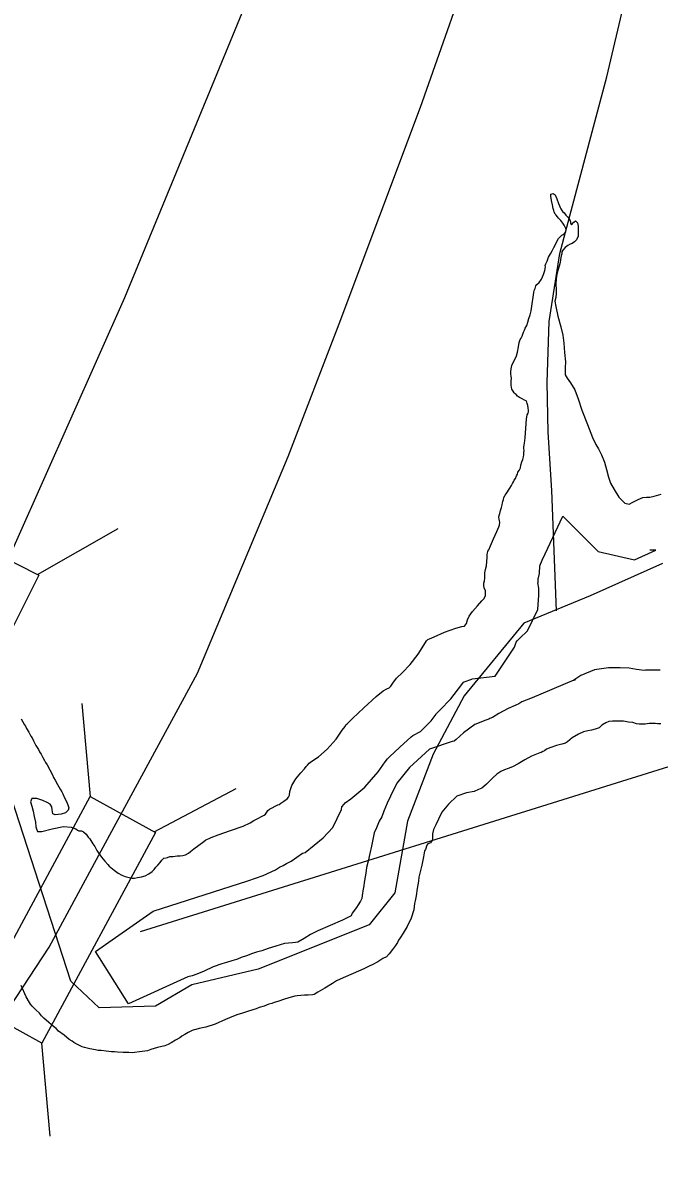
# Model space of a CAD drawing. Extents: x 1662474 to 1856135, y 779280 to 917889.
# Drawn here: x 1732774 to 1733671, y 799088 to 800687 of the extents above; entities that cross this region are included whole.
import ezdxf

# ---------------------------------------------------------------- set-up
doc = ezdxf.new("R2010")
doc.units = 0
for name, color, linetype in [('Exist Boundary Political City Limit New', 7, 'Continuous'), ('Exist Hydrographic Lake Shore', 7, 'Continuous'), ('Exist Hydrographic Misc Water Feature', 7, 'Continuous'), ('Exist Road Primary Interstate Divided Center Attributed', 7, 'Continuous'), ('Exist Road Primary Interstate Structure Standard Bridge CELL', 7, 'Continuous'), ('Exist Road Primary Interstate Structure Standard Bridge Number Label', 7, 'Continuous'), ('Map Preparation Boundary City Limit Buffer Line', 7, 'Continuous'), ('Old_Level_44', 7, 'Continuous')]:
    doc.layers.add(name, color=color, linetype=linetype)

msp = doc.modelspace()

# ---------------------------------------------------------------- linework, layer by layer
at = {"layer": 'Exist Boundary Political City Limit New'}
msp.add_lwpolyline([(1733676.2, 799924.5), (1733573.8, 799878.8), (1733480.6, 799840.2), (1733396.4, 799737.6), (1733352.6, 799655.7), (1733316.4, 799561.1), (1733298.2, 799459.9), (1733262.1, 799415), (1733105.5, 799352.2), (1733012, 799330.1), (1732960.9, 799300.2), (1732881.6, 799297.6), (1732841.4, 799335.2), (1732674.1, 799850.1)], dxfattribs=at)
at = {"layer": 'Exist Hydrographic Lake Shore'}
for points in [[(1733536.1, 800388.7), (1733537.9, 800390.2), (1733539.5, 800392.1), (1733540.2, 800395.2), (1733539.5, 800397.1), (1733537.1, 800401.6), (1733535.5, 800404.4), (1733533.8, 800406.5), (1733532.6, 800408.4), (1733529.5, 800411.5), (1733528, 800413.6), (1733526.1, 800415.7), (1733524.8, 800417.3), (1733523.2, 800420.4), (1733522.5, 800422.2), (1733521.6, 800425.4), (1733520.9, 800430.4), (1733519.2, 800436.7), (1733518.5, 800442.8), (1733518.5, 800445.6), (1733521.6, 800446.4), (1733524.5, 800444.3), (1733526.9, 800438.8), (1733529.5, 800432.2), (1733530.9, 800428.8), (1733531.6, 800426.8), (1733532.4, 800424.9), (1733533.8, 800422.6), (1733535.5, 800420.7), (1733537.1, 800418.9), (1733539.5, 800416), (1733542.4, 800412.8), (1733544, 800411), (1733545.5, 800409.1), (1733546, 800406.2), (1733546.4, 800404.4), (1733547.4, 800402.1), (1733551, 800405.8), (1733553.4, 800407.8), (1733556.2, 800405.2), (1733557.1, 800400.5), (1733557.1, 800391.1), (1733556.9, 800386.3), (1733554.8, 800381.1), (1733551.9, 800378.4), (1733548.4, 800375.8), (1733545.8, 800374.8), (1733542.6, 800372.9), (1733538.5, 800370.3), (1733535.5, 800366.6), (1733534.2, 800364.2), (1733533.8, 800361.4), (1733533.2, 800358.5), (1733532.6, 800356.1), (1733531.9, 800352.8), (1733531.4, 800349.1), (1733530, 800343.8), (1733528.5, 800337.8), (1733527.6, 800334.4), (1733526.6, 800329.9), (1733526.1, 800324.9), (1733525.6, 800319.6), (1733525.6, 800316.5), (1733526.1, 800312.3), (1733526.1, 800305.8), (1733525.6, 800299.7), (1733524.2, 800294.7), (1733525.4, 800286.8), (1733528.5, 800273.2), (1733532.4, 800258.2), (1733535.2, 800246.4), (1733536.6, 800235.4), (1733537.6, 800222), (1733539, 800209.1), (1733538.5, 800200.5), (1733538.5, 800194.7), (1733538.8, 800190.8), (1733541.4, 800186.1), (1733546, 800179.2), (1733552.1, 800169.5), (1733556.9, 800156.9), (1733562.4, 800140.9), (1733570, 800120.4), (1733577.2, 800102.3), (1733582, 800092.4), (1733585.8, 800086.1), (1733589.9, 800077.7), (1733594.1, 800067.4), (1733596.8, 800056.9), (1733599.6, 800046.4), (1733602.8, 800038), (1733607.8, 800029.1), (1733614.5, 800018.1), (1733622.8, 800009.7), (1733628.8, 800008.4), (1733634.2, 800010.8), (1733641.6, 800014.9), (1733648.4, 800017.6), (1733653.6, 800018.1), (1733658.1, 800018.1)], [(1733529.5, 800382.9), (1733531.1, 800384.8), (1733532.4, 800386.3), (1733534.2, 800387.6), (1733536.1, 800388.7)], [(1733451, 800012.1), (1733451.6, 800014.9), (1733452.4, 800017.6), (1733453.9, 800020.7), (1733455.5, 800022.8), (1733457.4, 800025.7), (1733458.6, 800028.1), (1733460.8, 800030.9), (1733462.9, 800034.6), (1733464.4, 800037.5), (1733465.8, 800039.6), (1733466.8, 800042.2), (1733468.4, 800044.3), (1733470, 800048), (1733471.5, 800050.4), (1733472, 800053.2), (1733473.6, 800055.9), (1733475.5, 800059.6), (1733476.2, 800063.2), (1733477.5, 800067.9), (1733478.9, 800071.1), (1733479.9, 800074.8), (1733480.5, 800077.9), (1733480.5, 800080.8), (1733480.8, 800083.9), (1733480.5, 800086.9), (1733480.5, 800089.2), (1733480.8, 800091.6), (1733481.5, 800094.4), (1733482.2, 800101.6), (1733483.4, 800115.2), (1733484.1, 800128.3), (1733485.1, 800134.4), (1733486.5, 800136.4), (1733486.8, 800138.3), (1733487.2, 800140.1), (1733486.5, 800144.3), (1733485.8, 800147.2), (1733484.9, 800150.1), (1733484.6, 800151.9), (1733483.6, 800154.1), (1733481.5, 800154.8), (1733477.9, 800156.9), (1733474.4, 800158.8), (1733471.5, 800160.3), (1733469.6, 800162.7), (1733468.1, 800163.8), (1733466.8, 800165.1), (1733465.5, 800167.7), (1733463.6, 800170.3), (1733462.9, 800173.2), (1733462.6, 800176.1), (1733462.4, 800179.5), (1733462.4, 800182.4), (1733462.9, 800185.2), (1733462.4, 800189.2), (1733462.1, 800191.3), (1733462.1, 800194.7), (1733462.4, 800198.9), (1733463.6, 800203.6), (1733466, 800208.9), (1733468.1, 800213.1), (1733470, 800217.6), (1733471.5, 800222.6), (1733472.9, 800229.9), (1733473.9, 800236.4), (1733475.2, 800240.4), (1733476.8, 800242.5), (1733478.1, 800245.1), (1733479.1, 800248), (1733479.9, 800250.9), (1733481.2, 800253.5), (1733482.2, 800256.4), (1733484.4, 800260.1), (1733485.8, 800265.1), (1733487.5, 800270.1), (1733489.4, 800275.3), (1733490.6, 800281.1), (1733492.2, 800290.8), (1733493.6, 800300.2), (1733494.4, 800306.8), (1733495.1, 800309.7), (1733496.5, 800312.6), (1733497.2, 800316), (1733498.9, 800318.1), (1733501.8, 800320.7), (1733505.4, 800325.7), (1733508.2, 800332), (1733510.1, 800338), (1733510.9, 800342.8), (1733510.4, 800344.9), (1733511.6, 800347.2), (1733513.2, 800351.1), (1733515.4, 800356.7), (1733518, 800361.4), (1733520.4, 800365.6), (1733522.5, 800370.3), (1733525.4, 800375.3), (1733527.6, 800379.5), (1733529.5, 800382.9)], [(1733658.1, 800018.1), (1733664.4, 800019.6), (1733673.9, 800022.2)], [(1733066.8, 799548), (1733084.4, 799554.1), (1733094.4, 799558.8), (1733099.6, 799561.9), (1733105.4, 799564.8), (1733110.4, 799567.7), (1733114.2, 799569.6), (1733116.1, 799570.9), (1733117.8, 799573.8), (1733119.2, 799576.1), (1733121.6, 799577.9), (1733125.4, 799580), (1733129.5, 799582.4), (1733133.2, 799583.9), (1733135.2, 799584.5), (1733137.6, 799586.3), (1733142.1, 799589.2), (1733146.4, 799592.6), (1733148.4, 799594.8), (1733149.8, 799597.6), (1733150.2, 799603.1), (1733153.1, 799611.2), (1733158.9, 799620.7), (1733165.8, 799629.1), (1733170.8, 799634.9), (1733173.6, 799638.1), (1733175.2, 799639.9), (1733177.6, 799642.8), (1733181.5, 799645.6), (1733190.6, 799651.9), (1733203.2, 799662.7), (1733215.6, 799676.6), (1733224.2, 799689.5), (1733228.5, 799694.8), (1733229.5, 799697.1), (1733231.4, 799698.4), (1733238.5, 799705.8), (1733254.8, 799720.7), (1733272, 799736.8), (1733282, 799744.9), (1733287.2, 799747.8), (1733290.4, 799749.3), (1733292.8, 799751.7), (1733295.6, 799755.6), (1733300.6, 799762.7), (1733309.4, 799770.8), (1733320.1, 799782.1), (1733331.4, 799796.8), (1733339.5, 799809.4), (1733343.1, 799815.4), (1733344.8, 799817.1), (1733347.4, 799818.4), (1733353.9, 799821), (1733368.6, 799827.6), (1733384.4, 799833.1), (1733392.8, 799835.4), (1733396.8, 799835.9), (1733399.4, 799839.9), (1733401.1, 799845.1), (1733403.5, 799850.4), (1733408, 799856.9), (1733414.9, 799864.8), (1733421.1, 799871.9), (1733424.2, 799874.8), (1733426.1, 799878.7), (1733426.4, 799882.4), (1733426.4, 799884.5), (1733426.1, 799886.3), (1733424.5, 799889.5), (1733424, 799893.7), (1733424, 799896.8), (1733424.8, 799900.2), (1733425.4, 799903.9), (1733425.4, 799906.2), (1733425.4, 799908.9), (1733425.4, 799911.5), (1733426.4, 799915.8), (1733427.8, 799921.2), (1733428, 799927.5), (1733428.5, 799933.3), (1733428.8, 799937), (1733429.2, 799939.1), (1733429.5, 799941.7), (1733430.9, 799943.6), (1733433.2, 799949.3), (1733437.6, 799959.3), (1733442.1, 799969.5), (1733445.2, 799976.1), (1733446, 799978.7), (1733446.4, 799982.9), (1733446, 799984.8), (1733445.8, 799986.9), (1733445.2, 799990), (1733445.5, 799992.1), (1733446.4, 799994.8), (1733447.6, 799999.4), (1733449, 800003.6), (1733450, 800007.1), (1733450.2, 800009.9), (1733451, 800012.1)], [(1732771.5, 799705.2), (1732773.9, 799701), (1732776, 799697.1), (1732777.6, 799695), (1732779.1, 799691.8), (1732782.2, 799686.6), (1732785.1, 799681.1), (1732787, 799678.4), (1732788.9, 799674.5), (1732792, 799667.7), (1732796, 799661.9)], [(1733673.4, 799698.4), (1733669.1, 799698.4), (1733666, 799698.9), (1733662.1, 799698.9), (1733657.4, 799698.9), (1733651.6, 799698.1), (1733647.4, 799697.9), (1733643.1, 799697.9), (1733639.5, 799698.4), (1733634.2, 799700), (1733628.2, 799700.8), (1733620.9, 799702.1), (1733614.9, 799702.3), (1733610.1, 799702.3), (1733605.4, 799702.3), (1733600.4, 799701.6), (1733595.9, 799699.7), (1733590.6, 799696.3), (1733586.5, 799692.9), (1733581.2, 799690.8), (1733576, 799689.2)], [(1733576, 799689.2), (1733570.5, 799688.4), (1733564.4, 799687.1), (1733557.4, 799683.7), (1733548.4, 799678.4)], [(1733548.4, 799678.4), (1733541.9, 799672.9), (1733539.2, 799671.1), (1733534.2, 799669.5), (1733526.6, 799667.7), (1733518.5, 799664.8), (1733512.5, 799662.4), (1733509.4, 799660.4), (1733507.2, 799659.1), (1733504.9, 799658), (1733502.8, 799657.4), (1733498.2, 799655.6), (1733491.2, 799652.5), (1733482, 799647.5), (1733472.2, 799641.7), (1733464.4, 799637.8), (1733458.4, 799635.1), (1733453.1, 799633.3), (1733447.9, 799631.2), (1733442.4, 799627.2), (1733436.6, 799622), (1733431.9, 799617.3), (1733427.8, 799613.4), (1733424.2, 799609.9), (1733421.1, 799607.6), (1733416.6, 799605.5), (1733410.1, 799603.1), (1733399.4, 799600.8), (1733386, 799596.3), (1733373.9, 799585.2), (1733364.8, 799573.8), (1733359.8, 799564), (1733356.2, 799556.1), (1733353.1, 799549.1), (1733351.4, 799543.3), (1733351.4, 799539.1), (1733351.4, 799534.9), (1733348.8, 799530.7), (1733345, 799529.1), (1733343.8, 799527.2), (1733341.6, 799521.2), (1733340.5, 799519.1), (1733338.8, 799510.8), (1733336.4, 799499.2), (1733333.8, 799487.9), (1733332.4, 799481.9), (1733331.6, 799476.6), (1733330, 799466.1), (1733328.5, 799455.9), (1733327.8, 799451.2), (1733327.1, 799448.8), (1733326.4, 799444.9), (1733325.4, 799435.9), (1733321.6, 799424.1), (1733315.9, 799412.3), (1733310.1, 799402.9), (1733305.9, 799396.3), (1733303.5, 799393.2), (1733302, 799389.8), (1733299.6, 799385.6), (1733295.1, 799380.1), (1733290.4, 799374), (1733286.5, 799369.8), (1733281.5, 799367.2), (1733274.4, 799362.7), (1733267.4, 799358.8), (1733262.1, 799356.4), (1733256.6, 799353.5), (1733254.8, 799352.8), (1733221.1, 799338.1), (1733216.1, 799335.7), (1733210.4, 799332), (1733199.6, 799325.4), (1733189.9, 799319.9), (1733184.6, 799316.5), (1733182.2, 799316), (1733176, 799315.5), (1733171.2, 799315.8), (1733165.8, 799315.2), (1733160.5, 799314.7), (1733157.4, 799314.4), (1733152.4, 799312.9), (1733142.6, 799309.9), (1733133.2, 799306.8), (1733128, 799305.2), (1733124.8, 799303.9), (1733120.9, 799302.9), (1733114, 799300.2), (1733107.2, 799298.1), (1733102.8, 799296.3), (1733098.2, 799294.8), (1733090.4, 799292.4), (1733082, 799289.8), (1733077.2, 799288.4), (1733070.8, 799286.1), (1733059.8, 799281.1), (1733045.2, 799274.8), (1733031.9, 799270.6), (1733022.5, 799268.5), (1733017.8, 799267.4)], [(1732796, 799661.9), (1732797.2, 799658.8), (1732799.4, 799655.6), (1732801.8, 799650.9), (1732804.4, 799646.7), (1732805.9, 799643.6), (1732808.2, 799640.4), (1732811.8, 799633.3), (1732815.4, 799626.2), (1732817.2, 799622.6), (1732819.2, 799618.9), (1732822.8, 799612.8), (1732826.4, 799606.2), (1732828.5, 799602.6), (1732830.1, 799599.7), (1732832.4, 799593.9), (1732835.2, 799588.7), (1732836.1, 799586.3), (1732837.4, 799583.9), (1732838.8, 799579.8), (1732837.9, 799576.4), (1732834, 799572.7), (1732828, 799571.1), (1732819.2, 799570.1), (1732815.9, 799571.6), (1732815.1, 799576.9), (1732814.4, 799581.1), (1732812.5, 799584.8), (1732808, 799587.6), (1732801.8, 799590.2), (1732793.4, 799592.9), (1732786.5, 799592.9), (1732784.6, 799588.4), (1732786.5, 799582.4), (1732788.4, 799575.3), (1732789.9, 799567.7), (1732791.8, 799559.8), (1732792.2, 799553.2), (1732792.8, 799550.1), (1732794.4, 799546.7), (1732800.6, 799546.4), (1732814.9, 799550.4), (1732830.9, 799553.5), (1732841.9, 799552.8), (1732848.4, 799550.1), (1732850.8, 799548.2), (1732852.6, 799547.2), (1732856.6, 799547.2), (1732859.2, 799545.9), (1732863.1, 799542.8), (1732866, 799538.3), (1732868.1, 799536.2), (1732869.8, 799533.6), (1732872.4, 799529.1), (1732875.2, 799525.2), (1732876.5, 799522.3), (1732878.1, 799519.9), (1732880.8, 799515.4), (1732884.6, 799510.2), (1732889.6, 799504.7), (1732893.6, 799499.7), (1732895.6, 799497.4), (1732898, 799495.5), (1732902.5, 799491.9), (1732908, 799487.6), (1732913.2, 799484.8), (1732918.2, 799482.9), (1732923.8, 799481.6), (1732927.8, 799480.8), (1732931.4, 799480.8), (1732935.6, 799481.6), (1732940.9, 799482.4), (1732946.4, 799484), (1732951.6, 799486.9), (1732956, 799490.2), (1732959.2, 799493.1), (1732961.5, 799496.1), (1732964.1, 799498.9), (1732967.4, 799502.9), (1732970, 799506.2), (1732972.4, 799508.9), (1732975.8, 799509.2), (1732977.6, 799509.9), (1732981.2, 799511.2), (1732985.8, 799511.2), (1732991.2, 799512.1), (1732995.6, 799512.3), (1732999.4, 799512.6), (1733003.2, 799513.6), (1733007.2, 799516), (1733010.4, 799518.1), (1733014.9, 799521.8), (1733021.9, 799527.2), (1733029, 799532.5), (1733031.9, 799534.9), (1733034, 799535.7), (1733036.4, 799536.8), (1733039.5, 799538.1), (1733049.2, 799541.7), (1733066.8, 799548)], [(1733017.8, 799267.4), (1733015.4, 799266.9), (1733012.5, 799265.9), (1733006.8, 799263), (1733002, 799260.1), (1732998.2, 799258), (1732995.4, 799255.6), (1732988.9, 799252.2), (1732982.9, 799248.2), (1732978.9, 799245.9), (1732973.9, 799244.3), (1732963.9, 799241.7), (1732954.5, 799239.1), (1732949.8, 799237.2), (1732945.8, 799236.4), (1732938.5, 799235.9), (1732931.4, 799234.9), (1732927.8, 799234.4), (1732923.2, 799234.6), (1732915.4, 799234.9), (1732907.2, 799235.1), (1732902.8, 799235.7), (1732898.9, 799235.9), (1732891.2, 799236.8), (1732884.1, 799237.5), (1732879.9, 799237.5), (1732876.2, 799238.3), (1732868.4, 799239.9), (1732860.8, 799241.7), (1732857.4, 799242.5), (1732854.5, 799244.3), (1732849.8, 799246.4), (1732845.5, 799248.8), (1732843.1, 799250.6), (1732839.2, 799253), (1732831.9, 799259.3), (1732824.2, 799264.8), (1732820.9, 799268.5), (1732817.2, 799271.6), (1732810.4, 799277.1), (1732803.5, 799283.2), (1732799.9, 799286.3), (1732797.2, 799290), (1732792, 799294.8), (1732786.8, 799300.2), (1732784.4, 799303.1), (1732782.9, 799305.2), (1732778.6, 799313.1), (1732771.2, 799329.4)]]:
    msp.add_lwpolyline(points, dxfattribs=at)
at = {"layer": 'Exist Hydrographic Misc Water Feature'}
msp.add_lwpolyline([(1733526.3, 799857.5), (1733519.9, 800027.6), (1733514.8, 800109.7), (1733513.4, 800179.7), (1733516.3, 800265.7), (1733531.2, 800361.6), (1733576.7, 800533.2), (1733597.5, 800611), (1733622.5, 800716.9), (1733622.7, 800730.9)], dxfattribs=at)
at = {"layer": 'Exist Road Primary Interstate Divided Center Attributed'}
for points in [[(1732810.8, 799383.2), (1732884.3, 799519), (1733020.3, 799769.7), (1733147.8, 800075.5), (1733220.1, 800262.4), (1733334.8, 800568.2), (1733419.8, 800810.4), (1733619.6, 801328.6), (1733722.4, 801604.7), (1733956.2, 802246.1), (1734100.7, 802632.6), (1734168.6, 802823.8), (1734301.2, 803184.8), (1734377.7, 803376), (1734535, 803796.5), (1734709.2, 804259.5), (1734858.8, 804675.8), (1735105.3, 805334.2), (1735334.8, 805941.6), (1735446.1, 806295.7), (1735507.6, 806511.1)], [(1735348.6, 806481.6), (1735313.4, 806334.8), (1735210.5, 805982.4), (1735050.3, 805524.1), (1734859.3, 805040.5), (1734718.7, 804707.6), (1734203, 803473.9), (1734106.1, 803211.4), (1733320.2, 801277.4), (1732917.3, 800299.4), (1732688.2, 799785.9)], [(1732587.4, 799049.7), (1732717.5, 799241.1), (1732810.8, 799383.2)]]:
    msp.add_lwpolyline(points, dxfattribs=at)
at = {"layer": 'Exist Road Primary Interstate Structure Standard Bridge CELL'}
for p, q in [((1732794.5, 799909), (1732908.4, 799973.9)), ((1732869.1, 799595.7), (1732857.2, 799726.9)), ((1732959.2, 799546.1), (1733074.8, 799607)), ((1732812.3, 799116.5), (1732800.4, 799247.7))]:
    msp.add_line(p, q, dxfattribs=at)
for points in [[(1732550.7, 799653.3), (1732702.1, 799955.5), (1732796.2, 799908.2), (1732644.7, 799606)], [(1732708.2, 799298.5), (1732868.7, 799596), (1732960.9, 799545.2), (1732800.4, 799247.7)]]:
    msp.add_lwpolyline(points, close=True, dxfattribs=at)
at = {"layer": 'Exist Road Primary Interstate Structure Standard Bridge Number Label'}
msp.add_line((1732939.5, 799405.6), (1735326.4, 800150.8), dxfattribs=at)
at = {"layer": 'Map Preparation Boundary City Limit Buffer Line'}
msp.add_lwpolyline([(1733676.2, 799924.5), (1733573.8, 799878.8), (1733480.6, 799840.2), (1733396.4, 799737.6), (1733352.6, 799655.7), (1733316.4, 799561.1), (1733298.2, 799459.9), (1733262.1, 799415), (1733105.5, 799352.2), (1733012, 799330.1), (1732960.9, 799300.2), (1732881.6, 799297.6), (1732841.4, 799335.2), (1732674.1, 799850.1)], dxfattribs=at)
at = {"layer": 'Old_Level_44'}
for points in [[(1732876, 799377.4), (1732957.6, 799434.3), (1733091.1, 799477.1), (1733112.6, 799484.4), (1733129.9, 799492.6), (1733135.9, 799496.2), (1733140.9, 799498.7), (1733145.4, 799501.3), (1733152.3, 799504.7), (1733168.4, 799515.9), (1733172.1, 799516.9), (1733197.5, 799537.5), (1733211, 799551.9), (1733223.2, 799577.4), (1733223.6, 799581.3), (1733226.9, 799585.2), (1733228.5, 799587), (1733236.4, 799592.4), (1733255.9, 799609), (1733275.1, 799630.6), (1733284.7, 799644.9), (1733288, 799649), (1733290.9, 799652), (1733305.7, 799665.6), (1733321.3, 799680.1), (1733323.7, 799682.1), (1733334.8, 799687.7), (1733349.9, 799702.8), (1733356.5, 799711.8), (1733357.4, 799713), (1733362.1, 799717.4), (1733377.2, 799733.4), (1733392.8, 799753.6), (1733395.1, 799757.3), (1733396.3, 799757.8), (1733407, 799761.5), (1733407.7, 799761.7), (1733440.1, 799765.8), (1733467.3, 799806.6), (1733469.6, 799813.5), (1733471.2, 799815.3), (1733474.7, 799819.3), (1733485.7, 799829.4), (1733500, 799859.4), (1733501.4, 799879.8), (1733501.4, 799889.6), (1733500.3, 799897.3), (1733500.4, 799897.6), (1733500.4, 799902.5), (1733502.4, 799910.5), (1733502.8, 799921.2), (1733506.3, 799929.1), (1733510.3, 799938.2), (1733535.6, 799991.3)], [(1733535.6, 799991.3), (1733585, 799941.2), (1733636.3, 799929.9), (1733666.7, 799943.1), (1733658.1, 799943.1)], [(1733672.7, 799773.9), (1733662.1, 799773.9), (1733652.1, 799773.9), (1733649.9, 799773.6), (1733639.5, 799774.9), (1733629, 799776.8), (1733616.4, 799777.3), (1733610.1, 799777.3), (1733599.8, 799777.3), (1733580.1, 799774.4), (1733560.9, 799766.4), (1733550.9, 799759.9), (1733553.8, 799760.8)], [(1733550.9, 799759.9), (1733492.2, 799735.1), (1733477.7, 799729.3), (1733473.3, 799726.4), (1733468.9, 799724.7), (1733458.1, 799719.8), (1733445, 799712.7), (1733436.2, 799707.5), (1733432.6, 799705.7), (1733431.1, 799705), (1733426.8, 799703.6), (1733411.5, 799697.4), (1733395.1, 799685.6), (1733385, 799676.4), (1733382.3, 799673.8), (1733379.4, 799673.2), (1733347.2, 799662.5), (1733318.9, 799636.6), (1733301.4, 799614.6), (1733292.1, 799596.4), (1733287.7, 799586.5), (1733282.7, 799575.3), (1733280.3, 799567.2), (1733276.2, 799561.1), (1733272.8, 799551.5), (1733269.3, 799544.8), (1733265.3, 799526), (1733263.1, 799515.3), (1733260.7, 799504.8), (1733258.6, 799495.5), (1733257.4, 799487.7), (1733255.8, 799477.3), (1733254.4, 799467.2), (1733254.3, 799466.7), (1733253.9, 799465.4), (1733252.2, 799456.1), (1733251.7, 799451.8), (1733250, 799448.3), (1733246.6, 799442.8), (1733244.5, 799439.4), (1733238.4, 799431.4), (1733236.7, 799427.6), (1733235.9, 799427.1), (1733233.8, 799425.9), (1733229.3, 799423.9), (1733224.6, 799421.4), (1733190, 799406.3), (1733179.6, 799401.4), (1733170.6, 799395.6), (1733161.7, 799390.2), (1733158.4, 799389.8), (1733154, 799389.4), (1733143, 799388.5), (1733130.4, 799384.6), (1733119.9, 799381.4), (1733110.7, 799378.3), (1733103.2, 799376.1), (1733100.7, 799375.1), (1733097.5, 799374.2), (1733089.3, 799371.1), (1733081.9, 799368.8), (1733076.4, 799366.6), (1733075.1, 799366.1), (1733068.3, 799364.1), (1733060.8, 799361.7), (1733054.4, 799359.9), (1733042.3, 799355.5), (1733029.4, 799349.6), (1733019, 799345.2), (1733012.4, 799343.1), (1733006.3, 799341.7), (1732923, 799303.2), (1732876, 799377.4)]]:
    msp.add_lwpolyline(points, dxfattribs=at)

doc.saveas('drawing.dxf')
